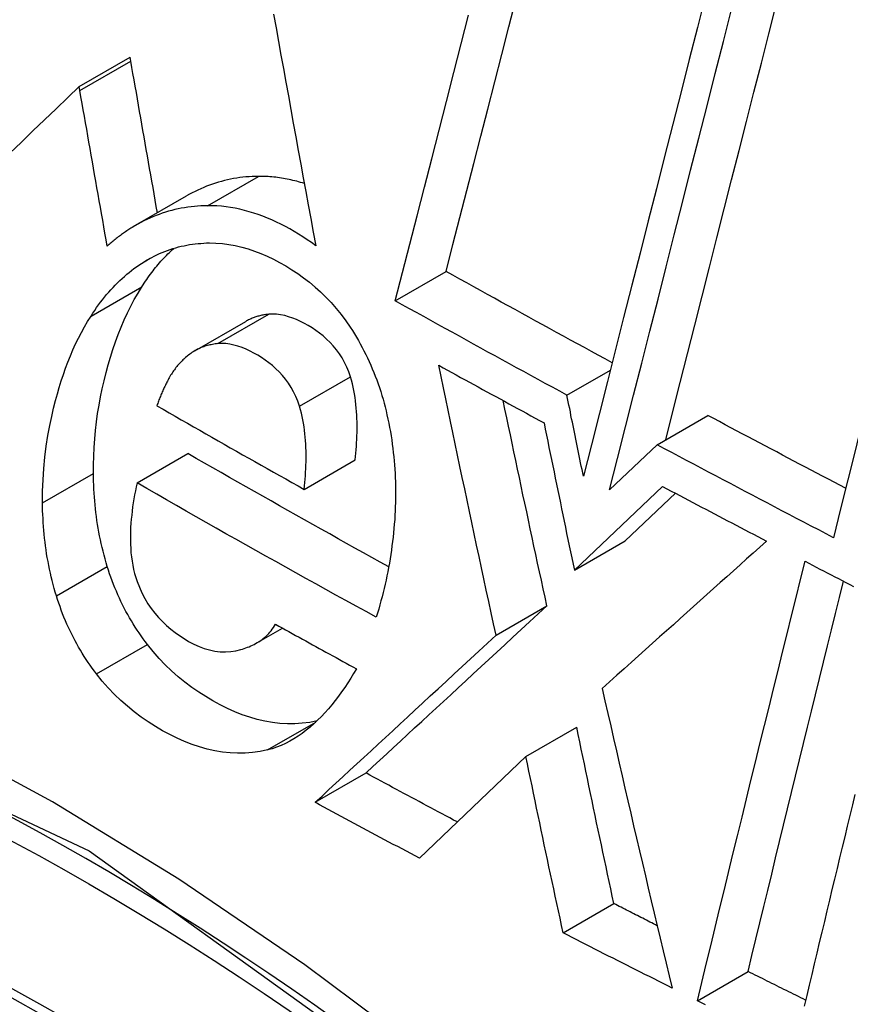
# Model space of a CAD drawing. Header units: inches. Extents: x 27 to 746, y 82 to 342.
# Tile 258 of 284: x 736.7614 to 736.8576, y 265.822 to 265.9361. Entities that reach past the tile are written whole.
import ezdxf

# ---------------------------------------------------------------- set-up
doc = ezdxf.new("R2010")
doc.units = ezdxf.units.IN
doc.header["$MEASUREMENT"] = 0
doc.layers.add('Visible Edges(ANSI)', color=7, linetype='Continuous', lineweight=25)
doc.layers.add('Visible Tangent Edges(ANSI)', color=7, linetype='Continuous', lineweight=25)

msp = doc.modelspace()

# ---------------------------------------------------------------- linework, layer by layer
at = {"layer": 'Visible Edges(ANSI)'}
for p, q in [((736.76833, 265.92831), (736.77423, 265.93172)), ((736.77431, 265.93127), (736.77423, 265.93172)), ((736.76841, 265.92787), (736.76833, 265.92831)), ((736.77487, 265.91224), (736.78077, 265.91565)), ((736.80493, 265.9035), (736.81083, 265.9069)), ((736.78172, 265.8977), (736.78762, 265.9011)), ((736.82482, 265.89257), (736.82985, 265.89547)), ((736.83527, 265.8868), (736.84116, 265.8902)), ((736.77503, 265.88239), (736.78093, 265.8858)), ((736.83527, 265.8868), (736.83393, 265.88553)), ((736.7944, 265.88165), (736.80029, 265.88505)), ((736.83393, 265.88553), (736.82977, 265.88158)), ((736.82568, 265.87227), (736.83591, 265.88198)), ((736.83157, 265.87567), (736.83739, 265.8812)), ((736.82568, 265.87227), (736.83157, 265.87567)), ((736.81661, 265.86475), (736.8225, 265.86815)), ((736.78889, 265.86385), (736.79187, 265.86557)), ((736.82007, 265.85069), (736.82596, 265.85408)), ((736.82007, 265.85069), (736.80774, 265.83892)), ((736.79566, 265.84539), (736.80155, 265.84879)), ((736.82439, 265.83026), (736.83026, 265.83365)), ((736.83993, 265.8224), (736.8458, 265.82579))]:
    msp.add_line(p, q, dxfattribs=at)
at = {"layer": 'Visible Edges(ANSI)', "flags": 128}
for points in [[(736.81083, 265.9069), (736.81162, 265.91001), (736.81243, 265.91313), (736.81323, 265.91626), (736.81404, 265.91941), (736.81485, 265.92256), (736.81566, 265.92571), (736.81647, 265.92888), (736.81729, 265.93204), (736.8181, 265.93522), (736.81892, 265.93839)], [(736.84089, 265.93889), (736.83994, 265.93516), (736.83899, 265.93144), (736.83804, 265.9277), (736.83709, 265.92396), (736.83614, 265.92022), (736.83519, 265.91648), (736.83423, 265.91275), (736.83329, 265.90901), (736.83234, 265.90529), (736.83139, 265.90157), (736.83045, 265.89786), (736.82952, 265.89416), (736.82858, 265.89048), (736.82765, 265.88681), (736.82673, 265.88317)], [(736.82977, 265.88158), (736.83069, 265.88523), (736.83162, 265.88889), (736.83255, 265.89257), (736.83349, 265.89626), (736.83443, 265.89997), (736.83537, 265.90368), (736.83631, 265.90741), (736.83726, 265.91114), (736.83821, 265.91487), (736.83915, 265.91861), (736.8401, 265.92234), (736.84105, 265.92608), (736.842, 265.92981), (736.84295, 265.93353), (736.8439, 265.93725)], [(736.83627, 265.88738), (736.8371, 265.89068), (736.83794, 265.89401), (736.83879, 265.89734), (736.83963, 265.90068), (736.84048, 265.90404), (736.84134, 265.9074), (736.84219, 265.91077), (736.84305, 265.91414), (736.8439, 265.91752), (736.84476, 265.9209), (736.84562, 265.92428), (736.84648, 265.92766), (736.84734, 265.93104), (736.8482, 265.93441), (736.84906, 265.93778)], [(736.87092, 265.9371), (736.87007, 265.93373), (736.86922, 265.93034), (736.86837, 265.92695), (736.86752, 265.92355), (736.86667, 265.92015), (736.86581, 265.91674), (736.86496, 265.91333), (736.86411, 265.90992), (736.86326, 265.90651), (736.86241, 265.9031), (736.86156, 265.8997), (736.86071, 265.8963), (736.85987, 265.8929), (736.85902, 265.88951), (736.85819, 265.88613), (736.85735, 265.88276), (736.85652, 265.8794), (736.85569, 265.87605)], [(736.79085, 265.93669), (736.79114, 265.93511), (736.79142, 265.93354), (736.7917, 265.93196), (736.79199, 265.93039), (736.79227, 265.92881), (736.79256, 265.92723), (736.79285, 265.92565), (736.79313, 265.92407), (736.79342, 265.92249), (736.79371, 265.92091), (736.79399, 265.91933), (736.79428, 265.91775), (736.79457, 265.91617), (736.79486, 265.9146), (736.79515, 265.91302), (736.79544, 265.91145), (736.79572, 265.90987)], [(736.80493, 265.9035), (736.80577, 265.90677), (736.80661, 265.91005), (736.80746, 265.91334), (736.80831, 265.91664), (736.80916, 265.91996), (736.81001, 265.92328), (736.81087, 265.9266), (736.81172, 265.92993), (736.81258, 265.93327), (736.81344, 265.9366)], [(736.77739, 265.91369), (736.77726, 265.91443), (736.77713, 265.91516), (736.777, 265.91589), (736.77688, 265.91663), (736.77675, 265.91736), (736.77662, 265.9181), (736.77649, 265.91883), (736.77636, 265.91956), (736.77623, 265.9203), (736.7761, 265.92103), (736.77597, 265.92177), (736.77584, 265.9225), (736.77572, 265.92323), (736.77559, 265.92396), (736.77546, 265.9247), (736.77533, 265.92543), (736.7752, 265.92616), (736.77507, 265.92689), (736.77495, 265.92762), (736.77482, 265.92836), (736.77469, 265.92909), (736.77456, 265.92982), (736.77444, 265.93054), (736.77431, 265.93127)], [(736.76833, 265.92831), (736.767, 265.92704), (736.76566, 265.92575), (736.76432, 265.92447), (736.76298, 265.92318), (736.76163, 265.92189), (736.76028, 265.92059)], [(736.77158, 265.90982), (736.77144, 265.91057), (736.77131, 265.91133), (736.77118, 265.91208), (736.77105, 265.91283), (736.77091, 265.91359), (736.77078, 265.91434), (736.77065, 265.91509), (736.77052, 265.91585), (736.77038, 265.9166), (736.77025, 265.91735), (736.77012, 265.91811), (736.76999, 265.91886), (736.76986, 265.91961), (736.76972, 265.92036), (736.76959, 265.92112), (736.76946, 265.92187), (736.76933, 265.92262), (736.7692, 265.92337), (736.76907, 265.92412), (736.76893, 265.92487), (736.7688, 265.92562), (736.76867, 265.92637), (736.76854, 265.92712), (736.76841, 265.92787)], [(736.7891, 265.91791), (736.78874, 265.9179), (736.78837, 265.91789), (736.78801, 265.91787), (736.78765, 265.91784), (736.78729, 265.9178), (736.78693, 265.91776), (736.78657, 265.91771), (736.78622, 265.91765), (736.78586, 265.91758), (736.78551, 265.91751), (736.78516, 265.91742), (736.78481, 265.91733), (736.78446, 265.91723), (736.78411, 265.91713), (736.78377, 265.91701), (736.78343, 265.91689), (736.78309, 265.91676), (736.78275, 265.91662), (736.78241, 265.91648), (736.78208, 265.91633), (736.78175, 265.91617), (736.78142, 265.916), (736.7811, 265.91583), (736.78077, 265.91565)], [(736.79441, 265.91708), (736.79418, 265.91715), (736.79396, 265.91721), (736.79374, 265.91728), (736.79352, 265.91734), (736.7933, 265.91739), (736.79308, 265.91745), (736.79286, 265.9175), (736.79264, 265.91755), (736.79242, 265.91759), (736.7922, 265.91763), (736.79198, 265.91767), (736.79176, 265.91771), (736.79153, 265.91774), (736.79131, 265.91777), (736.79109, 265.9178), (736.79087, 265.91783), (736.79065, 265.91785), (736.79043, 265.91787), (736.79021, 265.91788), (736.78998, 265.91789), (736.78976, 265.9179), (736.78954, 265.91791), (736.78932, 265.91791), (736.7891, 265.91791)], [(736.7832, 265.91451), (736.78282, 265.9145), (736.78243, 265.91448), (736.78205, 265.91446), (736.78167, 265.91443), (736.78129, 265.91439), (736.78091, 265.91434), (736.78054, 265.91428), (736.78016, 265.91421), (736.77979, 265.91414), (736.77942, 265.91406), (736.77905, 265.91396), (736.77868, 265.91386), (736.77831, 265.91375), (736.77795, 265.91363), (736.77759, 265.91351), (736.77723, 265.91337), (736.77687, 265.91323), (736.77652, 265.91308), (736.77617, 265.91292), (736.77582, 265.91275), (736.77547, 265.91257), (736.77513, 265.91238), (736.77479, 265.91219), (736.77445, 265.91199)], [(736.79572, 265.90987), (736.79524, 265.91023), (736.79474, 265.91057), (736.79425, 265.9109), (736.79375, 265.91122), (736.79324, 265.91152), (736.79274, 265.91182), (736.79222, 265.9121), (736.7917, 265.91236), (736.79118, 265.91262), (736.79066, 265.91286), (736.79013, 265.91308), (736.7896, 265.91329), (736.78907, 265.91348), (736.78854, 265.91366), (736.78801, 265.91382), (736.78747, 265.91397), (736.78694, 265.9141), (736.7864, 265.91421), (736.78587, 265.9143), (736.78534, 265.91438), (736.7848, 265.91444), (736.78427, 265.91448), (736.78373, 265.9145), (736.7832, 265.91451)], [(736.77445, 265.91199), (736.77433, 265.91191), (736.7742, 265.91183), (736.77408, 265.91175), (736.77395, 265.91167), (736.77383, 265.91159), (736.7737, 265.9115), (736.77358, 265.91142), (736.77346, 265.91133), (736.77334, 265.91125), (736.77322, 265.91116), (736.7731, 265.91107), (736.77298, 265.91098), (736.77286, 265.91089), (736.77274, 265.9108), (736.77262, 265.91071), (736.7725, 265.91061), (736.77238, 265.91052), (736.77227, 265.91042), (736.77215, 265.91032), (736.77203, 265.91022), (736.77192, 265.91012), (736.7718, 265.91002), (736.77169, 265.90992), (736.77158, 265.90982)], [(736.77585, 265.90802), (736.77614, 265.90819), (736.77643, 265.90836), (736.77673, 265.90852), (736.77703, 265.90868), (736.77733, 265.90882), (736.77763, 265.90896), (736.77794, 265.90909), (736.77825, 265.90922), (736.77856, 265.90933), (736.77888, 265.90944), (736.77919, 265.90955), (736.77951, 265.90964), (736.77983, 265.90973), (736.78015, 265.90981), (736.78047, 265.90988), (736.78079, 265.90994), (736.78112, 265.91), (736.78144, 265.91005), (736.78177, 265.91009), (736.7821, 265.91013), (736.78243, 265.91015), (736.78276, 265.91018), (736.78309, 265.91019), (736.78342, 265.9102)], [(736.78342, 265.9102), (736.78417, 265.91018), (736.78491, 265.91013), (736.78566, 265.91003), (736.78641, 265.9099), (736.78715, 265.90972), (736.78789, 265.90951), (736.78863, 265.90926), (736.78937, 265.90898), (736.7901, 265.90866), (736.79083, 265.90832), (736.79155, 265.90794), (736.79226, 265.90753), (736.79296, 265.9071), (736.79364, 265.90664), (736.79432, 265.90616), (736.79499, 265.90564), (736.79565, 265.90509), (736.79629, 265.90452), (736.79691, 265.90391), (736.79751, 265.90328), (736.7981, 265.90261), (736.79866, 265.90191), (736.79921, 265.90118), (736.79973, 265.90042)], [(736.7756, 265.90513), (736.77573, 265.90534), (736.77587, 265.90555), (736.77601, 265.90576), (736.77616, 265.90596), (736.7763, 265.90617), (736.77644, 265.90637), (736.77659, 265.90657), (736.77673, 265.90676), (736.77688, 265.90696), (736.77703, 265.90715), (736.77718, 265.90734), (736.77734, 265.90752), (736.77749, 265.90771), (736.77765, 265.90789), (736.7778, 265.90807), (736.77796, 265.90825), (736.77812, 265.90842), (736.77829, 265.9086), (736.77845, 265.90876), (736.77861, 265.90893), (736.77878, 265.9091), (736.77895, 265.90926), (736.77912, 265.90942), (736.77929, 265.90957)], [(736.7697, 265.90172), (736.76991, 265.90205), (736.77013, 265.90238), (736.77035, 265.9027), (736.77058, 265.90301), (736.77081, 265.90332), (736.77104, 265.90362), (736.77128, 265.90392), (736.77151, 265.90421), (736.77176, 265.9045), (736.772, 265.90477), (736.77225, 265.90505), (736.77251, 265.90531), (736.77276, 265.90558), (736.77303, 265.90583), (736.77329, 265.90608), (736.77356, 265.90632), (736.77383, 265.90656), (736.77411, 265.90678), (736.77439, 265.90701), (736.77467, 265.90722), (736.77496, 265.90743), (736.77525, 265.90763), (736.77555, 265.90783), (736.77585, 265.90802)], [(736.83006, 265.89632), (736.82926, 265.89676), (736.82845, 265.8972), (736.82765, 265.89763), (736.82684, 265.89807), (736.82604, 265.89851), (736.82523, 265.89895), (736.82443, 265.89939), (736.82363, 265.89983), (736.82282, 265.90027), (736.82202, 265.90071), (736.82122, 265.90115), (736.82042, 265.90159), (736.81962, 265.90203), (736.81882, 265.90247), (736.81802, 265.90291), (736.81722, 265.90335), (736.81642, 265.9038), (736.81562, 265.90424), (736.81482, 265.90468), (736.81402, 265.90513), (736.81322, 265.90557), (736.81242, 265.90601), (736.81162, 265.90646), (736.81083, 265.9069)], [(736.76998, 265.88349), (736.76998, 265.8845), (736.77001, 265.88551), (736.77006, 265.8865), (736.77013, 265.8875), (736.77022, 265.88848), (736.77034, 265.88946), (736.77047, 265.89043), (736.77063, 265.89139), (736.77081, 265.89235), (736.771, 265.89329), (736.77121, 265.89423), (736.77144, 265.89517), (736.77169, 265.89608), (736.77195, 265.89698), (736.77223, 265.89786), (736.77252, 265.89873), (736.77284, 265.89959), (736.77318, 265.90044), (736.77353, 265.90127), (736.77391, 265.90208), (736.7743, 265.90287), (736.77471, 265.90364), (736.77515, 265.90439), (736.7756, 265.90513)], [(736.82482, 265.89257), (736.82399, 265.89302), (736.82315, 265.89347), (736.82232, 265.89393), (736.82149, 265.89438), (736.82065, 265.89483), (736.81982, 265.89529), (736.81899, 265.89574), (736.81816, 265.89619), (736.81733, 265.89665), (736.8165, 265.8971), (736.81567, 265.89756), (736.81484, 265.89801), (736.81401, 265.89847), (736.81318, 265.89892), (736.81236, 265.89938), (736.81153, 265.89984), (736.8107, 265.90029), (736.80988, 265.90075), (736.80905, 265.90121), (736.80823, 265.90166), (736.8074, 265.90212), (736.80658, 265.90258), (736.80575, 265.90304), (736.80493, 265.9035)], [(736.76408, 265.88009), (736.76409, 265.88142), (736.76414, 265.88274), (736.76423, 265.88406), (736.76435, 265.88536), (736.76452, 265.88665), (736.76471, 265.88789), (736.76493, 265.88904), (736.76515, 265.8901), (736.76537, 265.89107), (736.76559, 265.89193), (736.7658, 265.8927), (736.76602, 265.89346), (736.76625, 265.89421), (736.7665, 265.89495), (736.76675, 265.89568), (736.76703, 265.8964), (736.76731, 265.89711), (736.76761, 265.89781), (736.76792, 265.89849), (736.76825, 265.89916), (736.76859, 265.89982), (736.76894, 265.90047), (736.76931, 265.9011), (736.7697, 265.90172)], [(736.79028, 265.90193), (736.79016, 265.90192), (736.79004, 265.90191), (736.78993, 265.90189), (736.78981, 265.90187), (736.7897, 265.90185), (736.78959, 265.90183), (736.78947, 265.90181), (736.78936, 265.90178), (736.78925, 265.90176), (736.78913, 265.90173), (736.78902, 265.9017), (736.78891, 265.90166), (736.7888, 265.90163), (736.78869, 265.90159), (736.78858, 265.90155), (736.78847, 265.90151), (736.78836, 265.90147), (736.78825, 265.90142), (736.78814, 265.90137), (736.78804, 265.90132), (736.78793, 265.90127), (736.78783, 265.90122), (736.78772, 265.90116), (736.78762, 265.9011)], [(736.79975, 265.89468), (736.79955, 265.89526), (736.79933, 265.89582), (736.79907, 265.89635), (736.79878, 265.89687), (736.79847, 265.89736), (736.79813, 265.89783), (736.79776, 265.89827), (736.79739, 265.89868), (736.79699, 265.89906), (736.79659, 265.89942), (736.79617, 265.89976), (736.79574, 265.90007), (736.79531, 265.90035), (736.79487, 265.90062), (736.79442, 265.90087), (736.79397, 265.9011), (736.79351, 265.90131), (736.79306, 265.9015), (736.79259, 265.90165), (736.79213, 265.90178), (736.79166, 265.90188), (736.7912, 265.90194), (736.79074, 265.90195), (736.79028, 265.90193)], [(736.79973, 265.90042), (736.79997, 265.90004), (736.80021, 265.89966), (736.80044, 265.89927), (736.80067, 265.89889), (736.80089, 265.89849), (736.8011, 265.89809), (736.80131, 265.89769), (736.80152, 265.89729), (736.80172, 265.89687), (736.80191, 265.89646), (736.8021, 265.89604), (736.80228, 265.89561), (736.80246, 265.89519), (736.80263, 265.89475), (736.80279, 265.89432), (736.80295, 265.89388), (736.8031, 265.89343), (736.80325, 265.89299), (736.80338, 265.89254), (736.80352, 265.89209), (736.80364, 265.89164), (736.80376, 265.89119), (736.80388, 265.89073), (736.80398, 265.89027)], [(736.78438, 265.89853), (736.78423, 265.89851), (736.78408, 265.89849), (736.78393, 265.89847), (736.78378, 265.89844), (736.78363, 265.89841), (736.78348, 265.89838), (736.78334, 265.89835), (736.78319, 265.89831), (736.78304, 265.89827), (736.7829, 265.89822), (736.78276, 265.89817), (736.78261, 265.89812), (736.78247, 265.89807), (736.78233, 265.89801), (736.78219, 265.89794), (736.78205, 265.89788), (736.78192, 265.89781), (736.78178, 265.89773), (736.78165, 265.89766), (736.78152, 265.89757), (736.78138, 265.89749), (736.78126, 265.8974), (736.78113, 265.89731), (736.781, 265.89721)], [(736.79385, 265.89127), (736.79366, 265.89185), (736.79343, 265.89241), (736.79317, 265.89295), (736.79288, 265.89346), (736.79257, 265.89395), (736.79224, 265.89441), (736.79189, 265.89484), (736.79151, 265.89525), (736.79112, 265.89563), (736.79072, 265.89599), (736.7903, 265.89632), (736.78988, 265.89663), (736.78945, 265.89692), (736.78902, 265.89719), (736.78857, 265.89744), (736.78812, 265.89767), (736.78766, 265.89789), (736.78719, 265.89808), (736.78672, 265.89824), (736.78625, 265.89837), (736.78578, 265.89847), (736.78531, 265.89853), (736.78484, 265.89855), (736.78438, 265.89853)], [(736.781, 265.89721), (736.78089, 265.89712), (736.78078, 265.89703), (736.78066, 265.89693), (736.78056, 265.89684), (736.78045, 265.89674), (736.78034, 265.89664), (736.78024, 265.89653), (736.78013, 265.89643), (736.78003, 265.89632), (736.77993, 265.89621), (736.77983, 265.8961), (736.77973, 265.89598), (736.77964, 265.89587), (736.77954, 265.89575), (736.77945, 265.89563), (736.77936, 265.89551), (736.77927, 265.89538), (736.77918, 265.89525), (736.77909, 265.89512), (736.77901, 265.89499), (736.77892, 265.89486), (736.77884, 265.89472), (736.77876, 265.89458), (736.77869, 265.89444)], [(736.81661, 265.86475), (736.81633, 265.86606), (736.81605, 265.86736), (736.81576, 265.86866), (736.81548, 265.86996), (736.8152, 265.87127), (736.81492, 265.87257), (736.81464, 265.87388), (736.81436, 265.87518), (736.81409, 265.87649), (736.81381, 265.87779), (736.81353, 265.8791), (736.81325, 265.8804), (736.81298, 265.8817), (736.8127, 265.88301), (736.81243, 265.88431), (736.81215, 265.88562), (736.81188, 265.88692), (736.81161, 265.88822), (736.81133, 265.88952), (736.81106, 265.89082), (736.81079, 265.89212), (736.81052, 265.89342), (736.81025, 265.89472), (736.80998, 265.89602)], [(736.80998, 265.89602), (736.81049, 265.89574), (736.81099, 265.89546), (736.8115, 265.89518), (736.812, 265.8949), (736.81251, 265.89462), (736.81302, 265.89435), (736.81353, 265.89407), (736.81403, 265.89379), (736.81454, 265.89351), (736.81505, 265.89323), (736.81555, 265.89296), (736.81606, 265.89268), (736.81657, 265.8924), (736.81708, 265.89212), (736.81759, 265.89185), (736.81809, 265.89157), (736.8186, 265.89129), (736.81911, 265.89101), (736.81962, 265.89074), (736.82013, 265.89046), (736.82064, 265.89018), (736.82115, 265.88991), (736.82166, 265.88963), (736.82217, 265.88936)], [(736.77869, 265.89444), (736.77862, 265.89432), (736.77856, 265.8942), (736.7785, 265.89408), (736.77843, 265.89395), (736.77837, 265.89383), (736.77831, 265.89371), (736.77825, 265.89358), (736.77819, 265.89345), (736.77813, 265.89333), (736.77807, 265.8932), (736.77801, 265.89307), (736.77795, 265.89294), (736.77789, 265.89281), (736.77784, 265.89268), (736.77778, 265.89255), (736.77773, 265.89241), (736.77767, 265.89228), (736.77762, 265.89215), (736.77757, 265.89201), (736.77752, 265.89188), (736.77747, 265.89174), (736.77743, 265.89161), (736.77738, 265.89147), (736.77734, 265.89133)], [(736.80029, 265.88505), (736.80033, 265.88545), (736.80037, 265.88584), (736.80041, 265.88624), (736.80043, 265.88664), (736.80046, 265.88704), (736.80048, 265.88744), (736.8005, 265.88784), (736.80051, 265.88825), (736.80051, 265.88865), (736.80051, 265.88905), (736.80051, 265.88946), (736.8005, 265.88986), (736.80048, 265.89026), (736.80045, 265.89067), (736.80042, 265.89107), (736.80038, 265.89148), (736.80033, 265.89189), (736.80028, 265.89229), (736.80021, 265.8927), (736.80014, 265.8931), (736.80006, 265.8935), (736.79997, 265.89389), (736.79986, 265.89429), (736.79975, 265.89468)], [(736.82673, 265.88317), (736.82665, 265.88356), (736.82657, 265.88395), (736.82649, 265.88434), (736.82641, 265.88473), (736.82633, 265.88513), (736.82625, 265.88552), (736.82617, 265.88591), (736.82609, 265.8863), (736.82601, 265.88669), (736.82593, 265.88708), (736.82585, 265.88748), (736.82577, 265.88787), (736.82569, 265.88826), (736.82561, 265.88865), (736.82553, 265.88904), (736.82545, 265.88943), (736.82537, 265.88983), (736.82529, 265.89022), (736.82522, 265.89061), (736.82514, 265.891), (736.82506, 265.89139), (736.82498, 265.89179), (736.8249, 265.89218), (736.82482, 265.89257)], [(736.8225, 265.86815), (736.82229, 265.86914), (736.82207, 265.87013), (736.82186, 265.87112), (736.82164, 265.87211), (736.82143, 265.8731), (736.82122, 265.87409), (736.821, 265.87508), (736.82079, 265.87607), (736.82058, 265.87706), (736.82037, 265.87806), (736.82016, 265.87905), (736.81995, 265.88004), (736.81973, 265.88103), (736.81952, 265.88202), (736.81931, 265.88301), (736.8191, 265.884), (736.81889, 265.885), (736.81868, 265.88599), (736.81848, 265.88698), (736.81827, 265.88797), (736.81806, 265.88896), (736.81785, 265.88995), (736.81764, 265.89094), (736.81744, 265.89193)], [(736.77734, 265.89133), (736.77804, 265.89093), (736.77875, 265.89052), (736.77946, 265.89011), (736.78016, 265.88971), (736.78087, 265.8893), (736.78158, 265.8889), (736.78229, 265.88849), (736.78299, 265.88809), (736.7837, 265.88768), (736.78441, 265.88728), (736.78512, 265.88687), (736.78583, 265.88647), (736.78654, 265.88607), (736.78726, 265.88566), (736.78797, 265.88526), (736.78868, 265.88486), (736.78939, 265.88446), (736.79011, 265.88405), (736.79082, 265.88365), (736.79153, 265.88325), (736.79225, 265.88285), (736.79296, 265.88245), (736.79368, 265.88205), (736.7944, 265.88165)], [(736.7944, 265.88165), (736.79444, 265.88204), (736.79447, 265.88243), (736.79451, 265.88283), (736.79454, 265.88323), (736.79456, 265.88363), (736.79458, 265.88404), (736.7946, 265.88444), (736.79461, 265.88485), (736.79462, 265.88526), (736.79462, 265.88566), (736.79461, 265.88607), (736.7946, 265.88648), (736.79458, 265.88688), (736.79455, 265.88729), (736.79452, 265.88769), (736.79448, 265.88809), (736.79443, 265.8885), (736.79438, 265.8889), (736.79431, 265.8893), (736.79424, 265.8897), (736.79416, 265.8901), (736.79407, 265.89049), (736.79396, 265.89088), (736.79385, 265.89127)], [(736.80398, 265.89027), (736.80409, 265.88979), (736.80419, 265.8893), (736.80428, 265.88882), (736.80437, 265.88834), (736.80445, 265.88785), (736.80453, 265.88737), (736.80459, 265.88689), (736.80466, 265.8864), (736.80471, 265.88592), (736.80477, 265.88543), (736.80481, 265.88495), (736.80485, 265.88447), (736.80488, 265.88398), (736.80491, 265.8835), (736.80494, 265.88301), (736.80495, 265.88253), (736.80496, 265.88205), (736.80497, 265.88156), (736.80497, 265.88108), (736.80497, 265.8806), (736.80496, 265.88011), (736.80494, 265.87963), (736.80492, 265.87915), (736.8049, 265.87866)], [(736.82217, 265.88936), (736.82231, 265.88864), (736.82246, 265.88793), (736.8226, 265.88722), (736.82274, 265.88651), (736.82289, 265.8858), (736.82304, 265.88509), (736.82318, 265.88438), (736.82333, 265.88366), (736.82347, 265.88295), (736.82362, 265.88224), (736.82376, 265.88153), (736.82391, 265.88082), (736.82406, 265.8801), (736.8242, 265.87939), (736.82435, 265.87868), (736.8245, 265.87797), (736.82465, 265.87726), (736.82479, 265.87654), (736.82494, 265.87583), (736.82509, 265.87512), (736.82524, 265.87441), (736.82538, 265.8737), (736.82553, 265.87299), (736.82568, 265.87227)], [(736.8571, 265.88177), (736.85644, 265.88212), (736.85577, 265.88247), (736.8551, 265.88282), (736.85444, 265.88317), (736.85377, 265.88352), (736.85311, 265.88387), (736.85244, 265.88422), (736.85177, 265.88457), (736.85111, 265.88492), (736.85044, 265.88527), (736.84978, 265.88562), (736.84912, 265.88598), (736.84845, 265.88633), (736.84779, 265.88668), (736.84712, 265.88703), (736.84646, 265.88738), (736.8458, 265.88773), (736.84513, 265.88808), (736.84447, 265.88844), (736.84381, 265.88879), (736.84315, 265.88914), (736.84248, 265.8895), (736.84182, 265.88985), (736.84116, 265.8902)], [(736.80418, 265.87268), (736.8032, 265.87322), (736.80223, 265.87377), (736.80125, 265.87431), (736.80027, 265.87485), (736.7993, 265.87539), (736.79832, 265.87593), (736.79735, 265.87648), (736.79637, 265.87702), (736.7954, 265.87757), (736.79443, 265.87811), (736.79346, 265.87866), (736.79249, 265.8792), (736.79152, 265.87975), (736.79056, 265.8803), (736.78959, 265.88084), (736.78862, 265.88139), (736.78766, 265.88194), (736.7867, 265.88249), (736.78573, 265.88304), (736.78477, 265.88359), (736.78381, 265.88414), (736.78285, 265.88469), (736.78189, 265.88524), (736.78093, 265.8858)], [(736.85569, 265.87605), (736.85483, 265.8765), (736.85398, 265.87694), (736.85312, 265.87739), (736.85227, 265.87784), (736.85142, 265.87828), (736.85056, 265.87873), (736.84971, 265.87917), (736.84886, 265.87962), (736.848, 265.88007), (736.84715, 265.88051), (736.8463, 265.88096), (736.84545, 265.88141), (736.8446, 265.88186), (736.84375, 265.88231), (736.8429, 265.88275), (736.84205, 265.8832), (736.8412, 265.88365), (736.84036, 265.8841), (736.83951, 265.88455), (736.83866, 265.885), (736.83781, 265.88545), (736.83697, 265.8859), (736.83612, 265.88635), (736.83527, 265.8868)], [(736.77159, 265.87271), (736.77146, 265.87315), (736.77133, 265.87359), (736.77121, 265.87403), (736.7711, 265.87447), (736.77099, 265.87492), (736.77089, 265.87536), (736.77079, 265.8758), (736.7707, 265.87625), (736.77062, 265.8767), (736.77054, 265.87715), (736.77046, 265.87759), (736.77039, 265.87804), (736.77033, 265.87849), (736.77027, 265.87895), (736.77022, 265.8794), (736.77017, 265.87985), (736.77013, 265.8803), (736.7701, 265.88076), (736.77006, 265.88121), (736.77004, 265.88167), (736.77002, 265.88212), (736.77, 265.88258), (736.76999, 265.88303), (736.76998, 265.88349)], [(736.77503, 265.88239), (736.77493, 265.88194), (736.77484, 265.88148), (736.77475, 265.88102), (736.77467, 265.88055), (736.77459, 265.88008), (736.77452, 265.87961), (736.77446, 265.87914), (736.77441, 265.87867), (736.77436, 265.87819), (736.77432, 265.87772), (736.77429, 265.87724), (736.77427, 265.87675), (736.77426, 265.87626), (736.77426, 265.87578), (736.77427, 265.87529), (736.7743, 265.8748), (736.77433, 265.87431), (736.77439, 265.87382), (736.77445, 265.87334), (736.77454, 265.87286), (736.77464, 265.87238), (736.77475, 265.87191), (736.77488, 265.87144), (736.77504, 265.87098)], [(736.80273, 265.86684), (736.80156, 265.86748), (736.8004, 265.86812), (736.79923, 265.86876), (736.79806, 265.8694), (736.7969, 265.87005), (736.79574, 265.87069), (736.79458, 265.87133), (736.79342, 265.87198), (736.79226, 265.87262), (736.7911, 265.87327), (736.78994, 265.87391), (736.78879, 265.87456), (736.78764, 265.87521), (736.78648, 265.87586), (736.78533, 265.87651), (736.78418, 265.87716), (736.78303, 265.87781), (736.78189, 265.87846), (736.78074, 265.87912), (736.7796, 265.87977), (736.77845, 265.88042), (736.77731, 265.88108), (736.77617, 265.88173), (736.77503, 265.88239)], [(736.83591, 265.88198), (736.83641, 265.88172), (736.83691, 265.88145), (736.83741, 265.88119), (736.83791, 265.88092), (736.83841, 265.88066), (736.8389, 265.88039), (736.8394, 265.88013), (736.83991, 265.87987), (736.84041, 265.8796), (736.84091, 265.87934), (736.84141, 265.87907), (736.84191, 265.87881), (736.84241, 265.87854), (736.84291, 265.87828), (736.84341, 265.87802), (736.84391, 265.87775), (736.84441, 265.87749), (736.84492, 265.87723), (736.84542, 265.87696), (736.84592, 265.8767), (736.84642, 265.87644), (736.84692, 265.87617), (736.84743, 265.87591), (736.84793, 265.87565)], [(736.76569, 265.86931), (736.76556, 265.86974), (736.76544, 265.87018), (736.76532, 265.87062), (736.7652, 265.87107), (736.76509, 265.87151), (736.76499, 265.87195), (736.76489, 265.8724), (736.7648, 265.87284), (736.76472, 265.87329), (736.76464, 265.87374), (736.76456, 265.87419), (736.7645, 265.87464), (736.76443, 265.87509), (736.76438, 265.87554), (736.76432, 265.87599), (736.76428, 265.87644), (736.76423, 265.8769), (736.7642, 265.87735), (736.76417, 265.87781), (736.76414, 265.87826), (736.76412, 265.87872), (736.7641, 265.87917), (736.76409, 265.87963), (736.76408, 265.88009)], [(736.8049, 265.87866), (736.80487, 265.87815), (736.80483, 265.87763), (736.80479, 265.87712), (736.80474, 265.87661), (736.80468, 265.8761), (736.80462, 265.87559), (736.80456, 265.87509), (736.80449, 265.87459), (736.80442, 265.87409), (736.80434, 265.87359), (736.80426, 265.87309), (736.80417, 265.8726), (736.80407, 265.87211), (736.80397, 265.87162), (736.80387, 265.87113), (736.80376, 265.87065), (736.80365, 265.87016), (736.80353, 265.86968), (736.80341, 265.8692), (736.80328, 265.86873), (736.80315, 265.86825), (736.80302, 265.86778), (736.80288, 265.86731), (736.80273, 265.86684)], [(736.84793, 265.87565), (736.84716, 265.87496), (736.8464, 265.87427), (736.84563, 265.87359), (736.84487, 265.8729), (736.84411, 265.87222), (736.84334, 265.87153), (736.84258, 265.87085), (736.84181, 265.87016), (736.84104, 265.86947), (736.84027, 265.86878), (736.8395, 265.86808), (736.83872, 265.86738), (736.83794, 265.86668), (736.83715, 265.86597), (736.83636, 265.86526), (736.83556, 265.86455), (736.83475, 265.86382), (736.83394, 265.8631), (736.83312, 265.86236), (736.8323, 265.86162), (736.83146, 265.86087), (736.83062, 265.86012), (736.82977, 265.85935), (736.82891, 265.85858)], [(736.83993, 265.8224), (736.84044, 265.82452), (736.84096, 265.82663), (736.84147, 265.82875), (736.84198, 265.83087), (736.8425, 265.833), (736.84302, 265.83513), (736.84354, 265.83725), (736.84405, 265.83938), (736.84457, 265.84152), (736.8451, 265.84365), (736.84562, 265.84578), (736.84614, 265.84791), (736.84666, 265.85004), (736.84718, 265.85217), (736.84771, 265.8543), (736.84823, 265.85643), (736.84875, 265.85855), (736.84927, 265.86067), (736.8498, 265.86279), (736.85032, 265.8649), (736.85084, 265.86701), (736.85136, 265.86912), (736.85188, 265.87122), (736.8524, 265.87332)], [(736.8524, 265.87332), (736.85283, 265.87309), (736.85326, 265.87287), (736.85369, 265.87265), (736.85412, 265.87242), (736.85455, 265.8722), (736.85498, 265.87198), (736.85541, 265.87175), (736.85584, 265.87153), (736.85627, 265.87131), (736.85671, 265.87108), (736.85714, 265.87086), (736.85757, 265.87064), (736.858, 265.87041)], [(736.77623, 265.86368), (736.77599, 265.86401), (736.77574, 265.86434), (736.7755, 265.86467), (736.77527, 265.86501), (736.77504, 265.86535), (736.77481, 265.8657), (736.77459, 265.86605), (736.77438, 265.86641), (736.77416, 265.86678), (736.77396, 265.86714), (736.77375, 265.86751), (736.77355, 265.86789), (736.77336, 265.86827), (736.77317, 265.86866), (736.77299, 265.86905), (736.77281, 265.86944), (736.77264, 265.86984), (736.77247, 265.87024), (736.77231, 265.87064), (736.77216, 265.87105), (736.77201, 265.87146), (736.77186, 265.87187), (736.77173, 265.87229), (736.77159, 265.87271)], [(736.77504, 265.87098), (736.7753, 265.8703), (736.77559, 265.86964), (736.77592, 265.86901), (736.77628, 265.8684), (736.77667, 265.86783), (736.77708, 265.8673), (736.77752, 265.86679), (736.77797, 265.86632), (736.77845, 265.86587), (736.77893, 265.86545), (736.77944, 265.86506), (736.77995, 265.8647), (736.78047, 265.86436), (736.78101, 265.86404), (736.78161, 265.86373), (736.78221, 265.86345), (736.78282, 265.86322), (736.78343, 265.86304), (736.78405, 265.86291), (736.78466, 265.86284), (736.78527, 265.86281), (736.78588, 265.86285), (736.78648, 265.86294), (736.78707, 265.86308)], [(736.8458, 265.82579), (736.84625, 265.82766), (736.84671, 265.82954), (736.84716, 265.83142), (736.84762, 265.8333), (736.84808, 265.83518), (736.84854, 265.83707), (736.84899, 265.83896), (736.84945, 265.84084), (736.84992, 265.84273), (736.85038, 265.84462), (736.85084, 265.84651), (736.8513, 265.8484), (736.85176, 265.8503), (736.85223, 265.85219), (736.85269, 265.85408), (736.85316, 265.85596), (736.85362, 265.85785), (736.85408, 265.85974), (736.85455, 265.86162), (736.85501, 265.8635), (736.85547, 265.86538), (736.85594, 265.86726), (736.8564, 265.86913), (736.85686, 265.871)], [(736.77034, 265.86027), (736.77009, 265.8606), (736.76984, 265.86093), (736.76961, 265.86126), (736.76937, 265.8616), (736.76914, 265.86195), (736.76891, 265.8623), (736.76869, 265.86265), (736.76848, 265.86301), (736.76826, 265.86337), (736.76806, 265.86374), (736.76785, 265.86411), (736.76766, 265.86449), (736.76746, 265.86487), (736.76727, 265.86525), (736.76709, 265.86564), (736.76691, 265.86604), (736.76674, 265.86643), (736.76657, 265.86683), (736.76641, 265.86724), (736.76626, 265.86765), (736.76611, 265.86806), (736.76597, 265.86847), (736.76583, 265.86889), (736.76569, 265.86931)], [(736.80155, 265.84879), (736.80235, 265.84952), (736.80315, 265.85026), (736.80395, 265.851), (736.80475, 265.85175), (736.80556, 265.85249), (736.80637, 265.85324), (736.80718, 265.854), (736.80801, 265.85476), (736.80884, 265.85552), (736.80967, 265.8563), (736.81052, 265.85708), (736.81137, 265.85786), (736.81223, 265.85866), (736.8131, 265.85947), (736.81398, 265.86028), (736.81487, 265.86111), (736.81578, 265.86194), (736.8167, 265.86279), (736.81763, 265.86365), (736.81857, 265.86452), (736.81953, 265.86541), (736.8205, 265.86631), (736.82149, 265.86722), (736.8225, 265.86815)], [(736.78707, 265.86308), (736.78726, 265.86314), (736.78745, 265.86321), (736.78764, 265.86327), (736.78784, 265.86335), (736.78803, 265.86342), (736.78822, 265.86351), (736.7884, 265.86359), (736.78859, 265.86369), (736.78877, 265.86378), (736.78895, 265.86389), (736.78913, 265.864), (736.78931, 265.86411), (736.78948, 265.86423), (736.78965, 265.86436), (736.78981, 265.86449), (736.78997, 265.86463), (736.79013, 265.86478), (736.79028, 265.86493), (736.79042, 265.8651), (736.79056, 265.86527), (736.7907, 265.86544), (736.79082, 265.86563), (736.79095, 265.86582), (736.79106, 265.86602)], [(736.79106, 265.86602), (736.79145, 265.86581), (736.79184, 265.86559), (736.79223, 265.86538), (736.79262, 265.86516), (736.79301, 265.86494), (736.7934, 265.86473), (736.79379, 265.86451), (736.79418, 265.8643), (736.79457, 265.86408), (736.79496, 265.86387), (736.79535, 265.86365), (736.79574, 265.86344), (736.79613, 265.86322), (736.79652, 265.86301), (736.79691, 265.86279), (736.7973, 265.86258), (736.79769, 265.86236), (736.79808, 265.86215), (736.79847, 265.86193), (736.79887, 265.86172), (736.79926, 265.86151), (736.79965, 265.86129), (736.80004, 265.86108), (736.80043, 265.86086)], [(736.79566, 265.84539), (736.79646, 265.84612), (736.79726, 265.84686), (736.79806, 265.8476), (736.79886, 265.84835), (736.79967, 265.8491), (736.80048, 265.84985), (736.8013, 265.8506), (736.80213, 265.85136), (736.80296, 265.85213), (736.80379, 265.85291), (736.80464, 265.85369), (736.80549, 265.85448), (736.80635, 265.85527), (736.80722, 265.85608), (736.80811, 265.85689), (736.809, 265.85772), (736.8099, 265.85855), (736.81082, 265.8594), (736.81175, 265.86026), (736.81269, 265.86113), (736.81365, 265.86202), (736.81462, 265.86291), (736.81561, 265.86383), (736.81661, 265.86475)], [(736.79588, 265.85482), (736.79503, 265.85465), (736.79417, 265.85454), (736.79331, 265.85448), (736.79245, 265.85447), (736.79158, 265.85452), (736.79071, 265.85463), (736.78983, 265.85478), (736.78895, 265.85499), (736.78808, 265.85524), (736.78721, 265.85554), (736.78635, 265.85588), (736.7855, 265.85626), (736.78465, 265.85668), (736.78381, 265.85714), (736.78298, 265.85763), (736.78217, 265.85815), (736.78136, 265.85871), (736.78057, 265.8593), (736.7798, 265.85994), (736.77904, 265.86061), (736.7783, 265.86132), (736.77759, 265.86207), (736.7769, 265.86285), (736.77623, 265.86368)], [(736.80043, 265.86086), (736.80011, 265.86031), (736.79978, 265.85977), (736.79943, 265.85923), (736.79908, 265.8587), (736.79872, 265.85818), (736.79836, 265.85767), (736.79798, 265.85718), (736.79759, 265.85669), (736.79719, 265.85622), (736.79679, 265.85576), (736.79638, 265.85532), (736.79595, 265.85489), (736.79552, 265.85449), (736.79507, 265.8541), (736.79462, 265.85373), (736.79416, 265.85338), (736.79369, 265.85305), (736.79321, 265.85275), (736.79272, 265.85247), (736.79222, 265.85221), (736.79171, 265.85198), (736.7912, 265.85178), (736.79067, 265.8516), (736.79014, 265.85146)], [(736.79014, 265.85146), (736.78929, 265.85127), (736.78842, 265.85115), (736.78756, 265.85108), (736.78668, 265.85107), (736.7858, 265.85111), (736.78491, 265.85121), (736.78403, 265.85136), (736.78315, 265.85156), (736.78228, 265.8518), (736.78141, 265.8521), (736.78054, 265.85244), (736.77968, 265.85282), (736.77883, 265.85323), (736.77799, 265.85369), (736.77715, 265.85418), (736.77632, 265.85471), (736.77551, 265.85527), (736.77471, 265.85587), (736.77393, 265.85651), (736.77317, 265.85718), (736.77242, 265.85789), (736.7717, 265.85865), (736.77101, 265.85944), (736.77034, 265.86027)], [(736.82891, 265.85858), (736.82923, 265.85713), (736.82956, 265.85569), (736.82989, 265.85424), (736.83022, 265.8528), (736.83055, 265.85135), (736.83088, 265.84991), (736.83121, 265.84846), (736.83154, 265.84701), (736.83188, 265.84556), (736.83221, 265.84412), (736.83255, 265.84267), (736.83289, 265.84122), (736.83322, 265.83977), (736.83356, 265.83832), (736.83391, 265.83688), (736.83425, 265.83543), (736.83459, 265.83398), (736.83493, 265.83253), (736.83528, 265.83109), (736.83563, 265.82964), (736.83597, 265.82819), (736.83632, 265.82675), (736.83667, 265.8253), (736.83702, 265.82386)], [(736.83026, 265.83365), (736.83008, 265.8345), (736.8299, 265.83536), (736.82971, 265.83621), (736.82953, 265.83706), (736.82935, 265.83791), (736.82917, 265.83876), (736.82899, 265.83961), (736.82881, 265.84046), (736.82862, 265.84131), (736.82844, 265.84217), (736.82826, 265.84302), (736.82808, 265.84387), (736.82791, 265.84472), (736.82773, 265.84557), (736.82755, 265.84642), (736.82737, 265.84728), (736.82719, 265.84813), (736.82701, 265.84898), (736.82684, 265.84983), (736.82666, 265.85068), (736.82648, 265.85153), (736.82631, 265.85238), (736.82613, 265.85323), (736.82596, 265.85408)], [(736.82439, 265.83026), (736.8242, 265.83111), (736.82402, 265.83196), (736.82384, 265.83281), (736.82365, 265.83366), (736.82347, 265.83451), (736.82329, 265.83537), (736.82311, 265.83622), (736.82293, 265.83707), (736.82274, 265.83792), (736.82256, 265.83877), (736.82238, 265.83962), (736.8222, 265.84047), (736.82202, 265.84132), (736.82184, 265.84218), (736.82167, 265.84303), (736.82149, 265.84388), (736.82131, 265.84473), (736.82113, 265.84558), (736.82095, 265.84643), (736.82078, 265.84728), (736.8206, 265.84813), (736.82042, 265.84898), (736.82025, 265.84984), (736.82007, 265.85069)], [(736.81213, 265.84311), (736.81169, 265.84334), (736.81125, 265.84358), (736.81081, 265.84381), (736.81036, 265.84405), (736.80992, 265.84429), (736.80948, 265.84452), (736.80904, 265.84476), (736.8086, 265.84499), (736.80816, 265.84523), (736.80772, 265.84547), (736.80727, 265.8457), (736.80683, 265.84594), (736.80639, 265.84618), (736.80595, 265.84641), (736.80551, 265.84665), (736.80507, 265.84689), (736.80463, 265.84712), (736.80419, 265.84736), (736.80375, 265.8476), (736.80331, 265.84784), (736.80287, 265.84807), (736.80243, 265.84831), (736.80199, 265.84855), (736.80155, 265.84879)], [(736.85818, 265.8463), (736.85789, 265.84508), (736.85759, 265.84385), (736.85729, 265.84263), (736.857, 265.8414), (736.8567, 265.84018), (736.85641, 265.83895), (736.85611, 265.83773), (736.85582, 265.8365), (736.85552, 265.83527), (736.85523, 265.83404), (736.85493, 265.83282), (736.85464, 265.83159), (736.85435, 265.83036), (736.85405, 265.82913), (736.85376, 265.8279), (736.85346, 265.82667), (736.85317, 265.82545), (736.85288, 265.82422), (736.85259, 265.82299), (736.85229, 265.82176)], [(736.80774, 265.83892), (736.80724, 265.83918), (736.80673, 265.83945), (736.80623, 265.83972), (736.80572, 265.83999), (736.80522, 265.84026), (736.80471, 265.84052), (736.80421, 265.84079), (736.8037, 265.84106), (736.8032, 265.84133), (736.80269, 265.8416), (736.80219, 265.84187), (736.80169, 265.84214), (736.80118, 265.84241), (736.80068, 265.84268), (736.80018, 265.84295), (736.79967, 265.84322), (736.79917, 265.84349), (736.79867, 265.84376), (736.79817, 265.84403), (736.79766, 265.8443), (736.79716, 265.84457), (736.79666, 265.84484), (736.79616, 265.84511), (736.79566, 265.84539)], [(736.83528, 265.83109), (736.83507, 265.8312), (736.83486, 265.83131), (736.83465, 265.83141), (736.83444, 265.83152), (736.83423, 265.83163), (736.83402, 265.83173), (736.83381, 265.83184), (736.8336, 265.83195), (736.8334, 265.83205), (736.83319, 265.83216), (736.83298, 265.83227), (736.83277, 265.83237), (736.83256, 265.83248), (736.83235, 265.83259), (736.83214, 265.83269), (736.83193, 265.8328), (736.83172, 265.83291), (736.83152, 265.83301), (736.83131, 265.83312), (736.8311, 265.83323), (736.83089, 265.83333), (736.83068, 265.83344), (736.83047, 265.83355), (736.83026, 265.83365)], [(736.83702, 265.82386), (736.8365, 265.82412), (736.83597, 265.82439), (736.83544, 265.82465), (736.83491, 265.82492), (736.83438, 265.82519), (736.83385, 265.82545), (736.83333, 265.82572), (736.8328, 265.82598), (736.83227, 265.82625), (736.83175, 265.82652), (736.83122, 265.82678), (736.83069, 265.82705), (736.83017, 265.82732), (736.82964, 265.82758), (736.82911, 265.82785), (736.82859, 265.82812), (736.82806, 265.82839), (736.82754, 265.82865), (736.82701, 265.82892), (736.82648, 265.82919), (736.82596, 265.82946), (736.82543, 265.82972), (736.82491, 265.82999), (736.82439, 265.83026)], [(736.85246, 265.82248), (736.85219, 265.82261), (736.85191, 265.82275), (736.85163, 265.82289), (736.85135, 265.82303), (736.85107, 265.82317), (736.8508, 265.8233), (736.85052, 265.82344), (736.85024, 265.82358), (736.84996, 265.82372), (736.84968, 265.82386), (736.84941, 265.82399), (736.84913, 265.82413), (736.84885, 265.82427), (736.84857, 265.82441), (736.8483, 265.82455), (736.84802, 265.82468), (736.84774, 265.82482), (736.84746, 265.82496), (736.84719, 265.8251), (736.84691, 265.82524), (736.84663, 265.82538), (736.84635, 265.82551), (736.84608, 265.82565), (736.8458, 265.82579)], [(736.84086, 265.82194), (736.8404, 265.82217), (736.83993, 265.8224)]]:
    msp.add_lwpolyline(points, dxfattribs=at)
at = {"layer": 'Visible Edges(ANSI)'}
for centre, major_axis, start_param, end_param in [((736.8746, 265.05467), (-0.64961, 1.12515), 5.161526, 5.834048), ((736.76985, 265.55675), (0.15748, -0.27276), 2.363977, 7.060801)]:
    msp.add_ellipse(centre, major_axis=major_axis, ratio=0.57735, start_param=start_param, end_param=end_param, dxfattribs=at)
msp.add_ellipse((736.76637, 265.55474), major_axis=(-0.15994, 0.27703), ratio=0.57735, dxfattribs=at)
at = {"layer": 'Visible Tangent Edges(ANSI)'}
for p, q in [((736.76841, 265.92787), (736.77431, 265.93127)), ((736.7832, 265.91451), (736.7891, 265.91791)), ((736.77585, 265.90802), (736.77657, 265.90844)), ((736.7697, 265.90172), (736.7756, 265.90513)), ((736.78438, 265.89853), (736.79028, 265.90193)), ((736.79385, 265.89127), (736.79975, 265.89468)), ((736.76408, 265.88009), (736.76998, 265.88349)), ((736.76569, 265.86931), (736.77159, 265.87271)), ((736.77034, 265.86027), (736.77623, 265.86368)), ((736.79014, 265.85146), (736.79573, 265.85468))]:
    msp.add_line(p, q, dxfattribs=at)
at = {"layer": 'Visible Tangent Edges(ANSI)', "flags": 128}
for points in [[(736.86495, 265.7639), (736.85134, 265.77806), (736.83742, 265.79146), (736.82328, 265.80403), (736.80895, 265.81574), (736.79448, 265.82656), (736.77989, 265.83647), (736.76523, 265.84543), (736.75054, 265.85341), (736.7359, 265.86036), (736.72137, 265.86626), (736.707, 265.8711), (736.69283, 265.87487), (736.67891, 265.87755), (736.66527, 265.87914), (736.65197, 265.87964), (736.63905, 265.87902), (736.6266, 265.87732), (736.61464, 265.87453), (736.60319, 265.87068)], [(736.51751, 265.72121), (736.52751, 265.77602), (736.54848, 265.8207), (736.57936, 265.85306), (736.61878, 265.87159), (736.66514, 265.8756), (736.71615, 265.86484), (736.7695, 265.83977), (736.82253, 265.80162), (736.87301, 265.75199)]]:
    msp.add_lwpolyline(points, dxfattribs=at)
at = {"layer": 'Visible Tangent Edges(ANSI)'}
for centre, major_axis, start_param, end_param in [((736.76886, 265.55617), (-0.17318, 0.29996), 5.05527, 10.652693), ((736.76881, 265.55614), (-0.15059, 0.26083), 4.097754, 6.89782)]:
    msp.add_ellipse(centre, major_axis=major_axis, ratio=0.57735, start_param=start_param, end_param=end_param, dxfattribs=at)
for centre, major_axis in [((736.76945, 265.55652), (0.17111, -0.29637)), ((736.76648, 265.5548), (-0.1627, 0.2818)), ((736.76637, 265.55474), (0.1621, -0.28076))]:
    msp.add_ellipse(centre, major_axis=major_axis, ratio=0.57735, dxfattribs=at)

doc.saveas('drawing.dxf')
